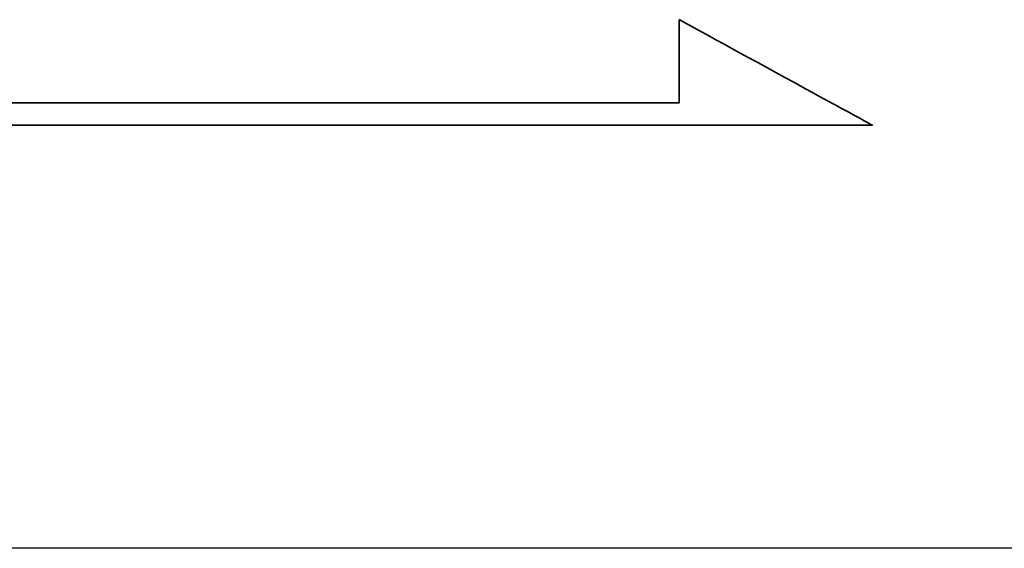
# Model space of a CAD drawing. Header units: millimetres. Extents: x -227 to 3135, y -1502 to 860.
# Tile 386 of 582: x 1246.09 to 1254.87, y -1195.61 to -1190.9. Entities that reach past the tile are written whole.
import ezdxf

# ---------------------------------------------------------------- set-up
doc = ezdxf.new("R2010")
doc.units = ezdxf.units.MM
doc.layers.add('2', color=7, linetype='CONTINUOUS', true_color=0xffffff)
doc.layers.add('DIM', color=4, linetype='CONTINUOUS')
doc.layers.add('layer 1', color=7, linetype='CONTINUOUS')

# ---------------------------------------------------------------- blocks, each defined once
blk = doc.blocks.new('TBI MOTION logo(完整正式版)')
at = {"layer": 'layer 1', "color": 22, "lineweight": 35}
blk.add_open_spline([(75.90875, -9.47875), (75.90875, -9.47875), (75.90875, -12.28625), (75.90875, -12.28625), (75.90875, -12.28625), (75.90875, -12.28625), (75.90875, -12.47875), (75.90875, -12.47875), (75.90875, -12.47875), (75.90875, -12.47875), (75.71625, -12.47875), (75.71625, -12.47875), (75.71625, -12.47875), (75.71625, -12.47875), (-88.32875, -12.47875), (-88.32875, -12.47875), (-88.32875, -12.47875), (-88.32875, -12.47875), (-88.32875, -13.29375), (-88.32875, -13.29375), (-88.32875, -13.29375), (-88.32875, -13.29375), (82.89125, -13.29375), (82.89125, -13.29375), (82.89125, -13.29375), (82.89125, -13.29375), (75.90875, -9.47875), (75.90875, -9.47875)], degree=3, knots=[0, 0, 0, 0, 0.14285714, 0.14285714, 0.14285714, 0.14285715, 0.28571429, 0.28571429, 0.28571429, 0.2857143, 0.42857143, 0.42857143, 0.42857143, 0.42857144, 0.57142857, 0.57142857, 0.57142857, 0.57142858, 0.71428571, 0.71428571, 0.71428571, 0.71428572, 0.85714286, 0.85714286, 0.85714286, 0.85714287, 1, 1, 1, 1], dxfattribs=at)

msp = doc.modelspace()

# ---------------------------------------------------------------- linework, layer by layer
at = {"layer": '2', "linetype": 'Continuous'}
msp.add_line((1643.5138, -1195.6133), (1238.6079, -1195.6133), dxfattribs=at)

# ---------------------------------------------------------------- block references
at = {"layer": 'DIM', "color": 7, "xscale": 0.246592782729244, "yscale": 0.246592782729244, "zscale": 0.246592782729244}
msp.add_blockref('TBI MOTION logo(完整正式版)', (1233.252, -1188.5636), dxfattribs=at)

doc.saveas('drawing.dxf')
